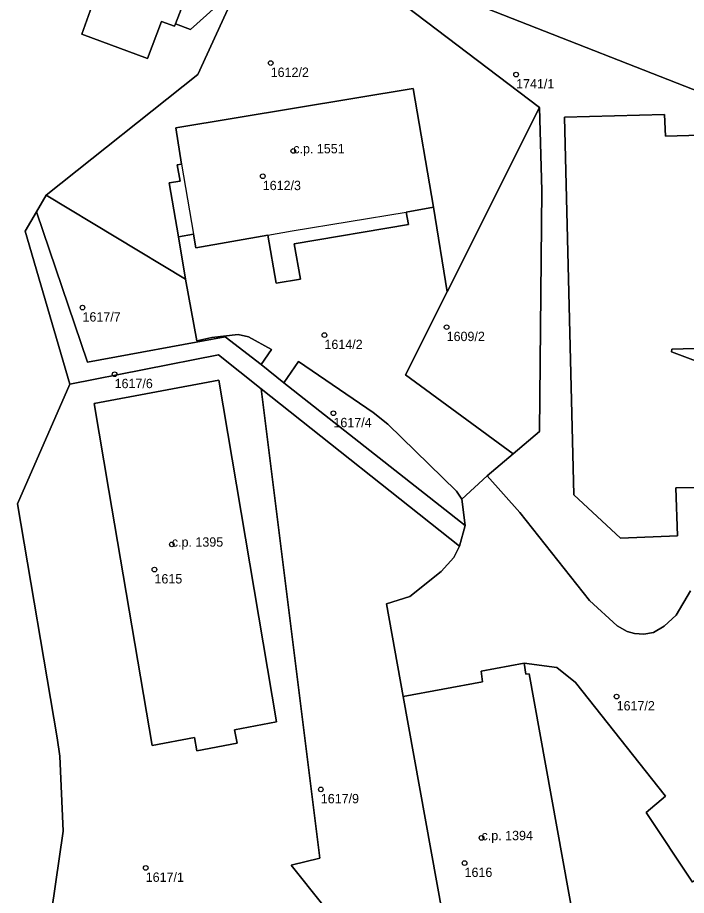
# Model space of a CAD drawing. Extents: x -878211 to -870363, y -1058464 to -1052522.
# Drawn here: x -874708.9 to -874637.3, y -1055893.9 to -1055799.9 of the extents above; entities that cross this region are included whole.
import ezdxf

# ---------------------------------------------------------------- set-up
doc = ezdxf.new("R2010")
doc.units = 0
for name, color, linetype in [('Vrstva 50', 7, 'Continuous'), ('Vrstva 51', 7, 'Continuous'), ('Vrstva 52', 7, 'Continuous')]:
    doc.layers.add(name, color=color, linetype=linetype)

msp = doc.modelspace()

# ---------------------------------------------------------------- linework, layer by layer
at = {"layer": 'Vrstva 50'}
for centre in [(-874681.81, -1055804.77994), (-874655.52, -1055806.01994), (-874679.39, -1055814.19994), (-874682.66, -1055816.89994), (-874701.97, -1055830.96994), (-874662.96, -1055833.05994), (-874676.05, -1055833.90994), (-874698.53, -1055838.09994), (-874675.09, -1055842.27994), (-874692.4, -1055856.30994), (-874694.26, -1055859.00994), (-874644.75, -1055872.59994), (-874676.44, -1055882.53994), (-874659.22, -1055887.72994), (-874661.04, -1055890.42994), (-874695.2, -1055890.94994)]:
    msp.add_circle(centre, 0.25, dxfattribs=at)
at = {"layer": 'Vrstva 51'}
for points in [[(-874706.13, -1055901.34), (-874704.05, -1055887.02), (-874704.41, -1055879), (-874704.68, -1055877.01), (-874708.93, -1055851.98), (-874703.34, -1055839.16), (-874708.11, -1055822.79), (-874706.9, -1055820.71), (-874705.87, -1055818.93), (-874689.63, -1055806), (-874684.22, -1055794.24)], [(-874663.04, -1055797.2), (-874629.5, -1055810.35), (-874628.86, -1055808.72), (-874628.85, -1055810.97), (-874628.37, -1055812.38), (-874627.33, -1055813.5), (-874625.95, -1055814.12), (-874624.4, -1055814.24), (-874624.75, -1055817.16), (-874624.73, -1055822.14), (-874624.64, -1055825.12), (-874618.66, -1055829.53), (-874618.21, -1055822.59), (-874618.09, -1055818.6), (-874617.34, -1055815.69), (-874616.31, -1055813.86), (-874614.16, -1055811.76), (-874612.25, -1055810.59), (-874610.82, -1055809.97), (-874605.09, -1055807.47), (-874605.58, -1055806.33), (-874595.33, -1055801.88), (-874598.26, -1055795.31)], [(-874700.6, -1055797.65), (-874702.04, -1055801.69), (-874695, -1055804.3), (-874693.52, -1055800.34), (-874692.11, -1055800.84), (-874692.02, -1055800.59), (-874690.06, -1055795.5)], [(-874690.06, -1055795.5), (-874692.02, -1055800.59), (-874690.39, -1055801.21), (-874687.66, -1055798.73)], [(-874669.53, -1055796.97), (-874653, -1055809.54), (-874652.75, -1055818.42), (-874653.02, -1055844.23), (-874655.85, -1055846.61), (-874658.63, -1055848.96), (-874655.13, -1055852.89), (-874647.66, -1055862.31), (-874644.7, -1055865.04), (-874643.61, -1055865.64), (-874642.82, -1055865.86), (-874641.82, -1055865.91), (-874640.79, -1055865.75), (-874639.66, -1055865.06), (-874638.39, -1055863.9), (-874636.83, -1055861.3)], [(-874629.5, -1055810.35), (-874663.04, -1055797.2)], [(-874687.66, -1055798.73), (-874690.39, -1055801.21), (-874692.02, -1055800.59), (-874692.11, -1055800.84), (-874693.52, -1055800.34), (-874695, -1055804.3), (-874702.04, -1055801.69), (-874700.6, -1055797.65)], [(-874634.52, -1055812.48), (-874639.52, -1055812.61), (-874639.61, -1055810.29), (-874650.32, -1055810.59), (-874649.34, -1055851.02), (-874644.34, -1055855.63), (-874638.22, -1055855.41), (-874638.4, -1055850.25), (-874635.9, -1055850.22)], [(-874635.9, -1055850.22), (-874638.4, -1055850.25), (-874638.22, -1055855.41), (-874644.34, -1055855.63), (-874649.34, -1055851.02), (-874650.32, -1055810.59), (-874639.61, -1055810.29), (-874639.52, -1055812.61), (-874634.52, -1055812.48)], [(-874631.35, -1055838.52), (-874638.88, -1055835.7), (-874638.84, -1055835.4), (-874633.98, -1055835.27)], [(-874633.98, -1055835.27), (-874638.84, -1055835.4), (-874638.88, -1055835.7), (-874631.35, -1055838.52)], [(-874672.82, -1055899.15), (-874679.61, -1055890.66), (-874676.53, -1055889.91), (-874682.83, -1055839.66), (-874687.41, -1055836.03), (-874703.34, -1055839.16), (-874708.93, -1055851.98), (-874704.68, -1055877.01), (-874704.41, -1055879), (-874704.05, -1055887.02), (-874706.13, -1055901.34)], [(-874661.02, -1055909.12), (-874667.63, -1055872.59), (-874669.4, -1055862.69), (-874666.92, -1055861.88), (-874663.53, -1055859.2), (-874662.19, -1055857.7), (-874661.58, -1055856.5), (-874682.83, -1055839.66), (-874676.53, -1055889.91), (-874679.61, -1055890.66), (-874672.82, -1055899.15)], [(-874636.83, -1055861.3), (-874638.39, -1055863.9), (-874639.66, -1055865.06), (-874640.79, -1055865.75), (-874641.82, -1055865.91), (-874642.82, -1055865.86), (-874643.61, -1055865.64), (-874644.7, -1055865.04), (-874647.66, -1055862.31), (-874655.13, -1055852.89), (-874658.63, -1055848.96), (-874661.35, -1055851.47), (-874660.99, -1055854.3), (-874661.58, -1055856.5), (-874662.19, -1055857.7), (-874663.53, -1055859.2), (-874666.92, -1055861.88), (-874669.4, -1055862.69), (-874667.63, -1055872.59), (-874659.13, -1055871.02), (-874659.27, -1055869.87), (-874654.66, -1055869.04), (-874651.14, -1055869.51), (-874649.16, -1055871.11), (-874639.5, -1055883.27), (-874641.58, -1055885), (-874636.64, -1055892.47)], [(-874623.7, -1055903.03), (-874633.81, -1055890.41), (-874636.64, -1055892.47), (-874641.58, -1055885), (-874639.5, -1055883.27), (-874649.16, -1055871.11), (-874651.14, -1055869.51), (-874654.66, -1055869.04), (-874654.46, -1055870.2), (-874654.12, -1055870.16), (-874647.52, -1055906.68)]]:
    msp.add_lwpolyline(points, dxfattribs=at)
for points in [[(-874666.54, -1055807.5), (-874664.37, -1055820.23), (-874662.92, -1055829.29), (-874653, -1055809.54), (-874669.53, -1055796.97), (-874683.95, -1055793.64), (-874684.22, -1055794.24), (-874689.63, -1055806), (-874705.87, -1055818.93), (-874690.93, -1055827.91), (-874691.7, -1055823.4), (-874692.68, -1055817.6), (-874691.52, -1055817.43), (-874691.84, -1055815.68), (-874691.35, -1055815.6), (-874691.98, -1055811.72)], [(-874691.7, -1055823.4), (-874690.07, -1055823.12), (-874689.82, -1055824.55), (-874682.11, -1055823.21), (-874681.23, -1055828.34), (-874678.62, -1055827.93), (-874679.31, -1055824.14), (-874667.05, -1055822.07), (-874667.29, -1055820.74), (-874664.37, -1055820.23), (-874666.54, -1055807.5), (-874691.98, -1055811.72), (-874691.35, -1055815.6), (-874691.84, -1055815.68), (-874691.52, -1055817.43), (-874692.68, -1055817.6)], [(-874653.02, -1055844.23), (-874652.75, -1055818.42), (-874653, -1055809.54), (-874662.92, -1055829.29), (-874667.38, -1055838.18), (-874655.85, -1055846.61)], [(-874705.87, -1055818.93), (-874706.9, -1055820.71), (-874701.43, -1055836.81), (-874686.67, -1055834.09), (-874682.82, -1055837.06), (-874681.73, -1055835.46), (-874684.2, -1055834.1), (-874685.29, -1055833.83), (-874688.11, -1055834.17), (-874689.71, -1055834.53), (-874690.93, -1055827.91)], [(-874682.82, -1055837.06), (-874686.67, -1055834.09), (-874701.43, -1055836.81), (-874706.9, -1055820.71), (-874708.11, -1055822.79), (-874703.34, -1055839.16), (-874687.41, -1055836.03), (-874682.83, -1055839.66), (-874661.58, -1055856.5), (-874660.99, -1055854.3), (-874680.39, -1055839.02)], [(-874688.11, -1055834.17), (-874685.29, -1055833.83), (-874684.2, -1055834.1), (-874681.73, -1055835.46), (-874682.82, -1055837.06), (-874680.39, -1055839.02), (-874678.84, -1055836.74), (-874670.85, -1055842.19), (-874669.27, -1055843.44), (-874661.89, -1055850.61), (-874661.35, -1055851.47), (-874658.63, -1055848.96), (-874655.85, -1055846.61), (-874667.38, -1055838.18), (-874662.92, -1055829.29), (-874664.37, -1055820.23), (-874667.29, -1055820.74), (-874667.05, -1055822.07), (-874679.31, -1055824.14), (-874678.62, -1055827.93), (-874681.23, -1055828.34), (-874682.11, -1055823.21), (-874689.82, -1055824.55), (-874690.07, -1055823.12), (-874691.7, -1055823.4), (-874690.93, -1055827.91), (-874689.71, -1055834.53)], [(-874661.35, -1055851.47), (-874661.89, -1055850.61), (-874669.27, -1055843.44), (-874670.85, -1055842.19), (-874678.84, -1055836.74), (-874680.39, -1055839.02), (-874660.99, -1055854.3)], [(-874689.74, -1055878.42), (-874689.97, -1055876.98), (-874694.52, -1055877.84), (-874699.16, -1055850.56), (-874700.72, -1055841.24), (-874687.36, -1055838.74), (-874681.18, -1055875.31), (-874685.7, -1055876.16), (-874685.41, -1055877.58)], [(-874689.74, -1055878.42), (-874685.41, -1055877.58), (-874685.7, -1055876.16), (-874681.18, -1055875.31), (-874687.36, -1055838.74), (-874700.72, -1055841.24), (-874699.16, -1055850.56), (-874694.52, -1055877.84), (-874689.97, -1055876.98)], [(-874667.63, -1055872.59), (-874661.02, -1055909.12), (-874656.73, -1055908.34), (-874656.3, -1055910.58), (-874653.08, -1055910), (-874652.28, -1055910.47), (-874651.93, -1055912.12), (-874649.86, -1055911.7), (-874650.82, -1055907.27), (-874647.52, -1055906.68), (-874654.12, -1055870.16), (-874654.46, -1055870.2), (-874654.66, -1055869.04), (-874659.27, -1055869.87), (-874659.13, -1055871.02)]]:
    msp.add_lwpolyline(points, close=True, dxfattribs=at)
at = {"layer": 'Vrstva 52'}
msp.add_lwpolyline([(-874700.6, -1055797.65), (-874702.04, -1055801.69), (-874695, -1055804.3), (-874693.52, -1055800.34), (-874692.11, -1055800.84), (-874692.02, -1055800.59), (-874690.06, -1055795.5)], dxfattribs=at)
for points in [[(-874691.98, -1055811.72), (-874691.35, -1055815.6), (-874690.07, -1055823.12), (-874689.82, -1055824.55), (-874682.11, -1055823.21), (-874679.5, -1055822.76), (-874667.29, -1055820.74), (-874664.37, -1055820.23), (-874666.54, -1055807.5)], [(-874685.41, -1055877.58), (-874685.7, -1055876.16), (-874681.18, -1055875.31), (-874687.36, -1055838.74), (-874700.72, -1055841.24), (-874699.16, -1055850.56), (-874694.52, -1055877.84), (-874689.97, -1055876.98), (-874689.74, -1055878.42)], [(-874659.13, -1055871.02), (-874667.63, -1055872.59), (-874661.02, -1055909.12), (-874656.73, -1055908.34), (-874656.52, -1055908.28), (-874656.36, -1055909.06), (-874651.91, -1055908.27), (-874652.05, -1055907.51), (-874650.82, -1055907.27), (-874647.52, -1055906.68), (-874654.12, -1055870.16), (-874654.46, -1055870.2), (-874654.66, -1055869.04), (-874659.27, -1055869.87)]]:
    msp.add_lwpolyline(points, close=True, dxfattribs=at)

# ---------------------------------------------------------------- texts
at = {"layer": 'Vrstva 50'}
for s, p in [('1612/2', (-874681.81, -1055806.269)), ('1741/1', (-874655.52, -1055807.509)), ('c.p. 1551', (-874679.39, -1055814.45)), ('1612/3', (-874682.66, -1055818.389)), ('1617/7', (-874701.97, -1055832.459)), ('1609/2', (-874662.96, -1055834.549)), ('1614/2', (-874676.05, -1055835.399)), ('1617/6', (-874698.53, -1055839.589)), ('1617/4', (-874675.09, -1055843.769)), ('c.p. 1395', (-874692.4, -1055856.56)), ('1615', (-874694.26, -1055860.499)), ('1617/2', (-874644.75, -1055874.089)), ('1617/9', (-874676.44, -1055884.029)), ('c.p. 1394', (-874659.22, -1055887.98)), ('1616', (-874661.04, -1055891.919)), ('1617/1', (-874695.2, -1055892.439))]:
    msp.add_text(s, height=0.999996, dxfattribs=at).set_placement(p)

doc.saveas('drawing.dxf')
